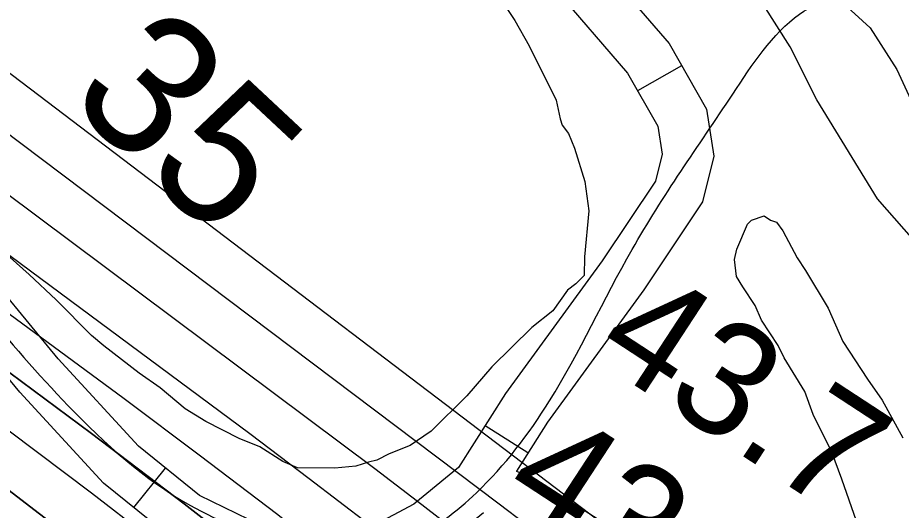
# Model space of a CAD drawing. Extents: x 3245246 to 3283090, y 806824 to 832173.
# Drawn here: x 3268510 to 3269032, y 821852 to 822143 of the extents above; entities that cross this region are included whole.
import ezdxf

# ---------------------------------------------------------------- set-up
doc = ezdxf.new("R2010")
doc.units = 0
for name, color, linetype in [('V-RIVR-RANG', 7, 'Continuous'), ('V-ROAD-CNTR', 7, 'Continuous'), ('V-SITE-VEGE', 7, 'Continuous'), ('V-TOPO-DPTH', 7, 'Continuous'), ('V-TOPO-MAJR', 7, 'Continuous'), ('V-TOPO-MINR', 7, 'Continuous'), ('V-TOPO-MINR-IDEN', 7, 'Continuous'), ('V-TOPO-SHOR', 7, 'Continuous'), ('V-TOPO-WATR', 7, 'Continuous')]:
    doc.layers.add(name, color=color, linetype=linetype)

msp = doc.modelspace()

# ---------------------------------------------------------------- linework, layer by layer
at = {"layer": 'V-ROAD-CNTR'}
for p, q in [((3268902.34, 822114.9), (3268876.3, 822100.02)), ((3268811.46, 821885.92), (3268786.11, 821901.95)), ((3268578.34, 821853.52), (3268597.15, 821876.89))]:
    msp.add_line(p, q, dxfattribs=at)
for points in [[(3268539.87, 822878.2), (3268618.91, 822775.98), (3268709.23, 822656.27), (3268749.97, 822557.68), (3268766.13, 822515.43), (3268791.75, 822429), (3268781.87, 822367.12), (3268782.56, 822333.44), (3268796.03, 822305.61), (3268812.02, 822281.52), (3268833.53, 822252.21), (3268830.63, 822202.8), (3268830.63, 822202.74), (3268849.82, 822180.38), (3268894.86, 822128), (3268916.99, 822089.28), (3268921.28, 822061.39), (3268914.73, 822034.35), (3268880.02, 821982.37), (3268822.95, 821904.09), (3268804.6, 821875.07)], [(3268827.07, 822160.83), (3268870.24, 822110.62), (3268888.18, 822079.22), (3268890.73, 822062.69), (3268886.83, 822046.58), (3268855.42, 821999.55), (3268798.13, 821920.96), (3268770.45, 821877.19), (3268743.9, 821855.49), (3268719.51, 821842.59), (3268695.65, 821837.57), (3268674.11, 821837.19), (3268646.34, 821846.44), (3268617.21, 821860.75), (3268581.07, 821889.83), (3268533.69, 821941.59), (3268464.79, 822025.07), (3268396.78, 822098.41), (3268358.46, 822131.76), (3268305.78, 822181.02)], [(3268785.07, 821850.39), (3268760.57, 821830.36), (3268729.81, 821814.1), (3268699.03, 821807.63), (3268669.5, 821807.11), (3268634.94, 821818.62), (3268601, 821835.29), (3268560.49, 821867.89), (3268511.04, 821921.9), (3268442.2, 822005.31), (3268375.88, 822076.83), (3268338.36, 822109.48), (3268286.7, 822157.79)], [(3268804.56, 821875.1), (3268813.26, 821872.07), (3268873.86, 821833.33)]]:
    msp.add_lwpolyline(points, dxfattribs=at)
for points in [[(3268554.95, 824466.19), (3268928.09, 824288.38), (3269383.1, 824061.94), (3269668.74, 823890.07), (3270076.6, 823640.14), (3270419.33, 823451), (3270842.02, 823197.94), (3271162.23, 823029.36), (3271548.34, 822792.54), (3271898.38, 822578.38), (3272236.86, 822400.28), (3272509.78, 822239.3), (3272743.9, 822091.31), (3273013.63, 821941.14), (3273341.05, 821721.19), (3273731.8, 821490.06), (3274189.22, 821174.99), (3274593.6, 820901.16), (3274916.65, 820684.25), (3275373.15, 820360.04), (3275676.64, 820160.98), (3275802.37, 820045.11), (3275896.21, 819927.97), (3275965.24, 819818.62), (3276015.07, 819699.55), (3276044.42, 819586.74), (3276100.52, 819412.97), (3276190.86, 819208.33), (3276292.53, 819051.84), (3276415.54, 818926.3), (3276568.23, 818833.94), (3276716.18, 818768.83), (3276924.78, 818729.04), (3277119.88, 818725), (3277260.84, 818758.15)], [(3265843.13, 823432.94), (3265858.98, 823417.12), (3265884.36, 823393.48), (3265921.56, 823385.9), (3265988.57, 823351.07), (3266047.21, 823332.33), (3266110.89, 823317.69), (3266174.63, 823302.49), (3266237.94, 823256.14), (3266318.96, 823213.69), (3266446.25, 823144.04), (3266598.22, 823070.18), (3266698.27, 823024.21), (3266809.76, 822977.55), (3266902.83, 822954.65), (3266981.51, 822929.37), (3267047.02, 822922.93), (3267126.67, 822926.97), (3267196.8, 822934.46), (3267240.76, 822931.16), (3267315.46, 822929.02), (3267389.48, 822902.91), (3267472.52, 822855.33), (3267548.21, 822799.11), (3267673.18, 822703.23), (3267729.53, 822659.19), (3267800.82, 822580.02), (3267841.58, 822514.78), (3267890.36, 822443.64), (3267961.46, 822390.31), (3268026.22, 822347.95), (3268097.47, 822313.66), (3268226.82, 822221.48), (3268328.91, 822136.16), (3268437.97, 822030.19), (3268539.63, 821913.73), (3268611.4, 821855.02), (3268669.68, 821832.99), (3268741.62, 821835.21), (3268780.98, 821862.31), (3268824.18, 821916.6), (3268873.06, 822006.27), (3268932.52, 822098.07), (3268972.12, 822145.49), (3269019.4, 822162.03), (3269055.98, 822158.33), (3269086.75, 822138.72), (3269215.73, 821995.56), (3269467.12, 821682.49), (3269665.02, 821425.34), (3269890.24, 821132.34), (3269935.57, 821060.84), (3269937.76, 820947.01), (3269911.92, 820878.37), (3269882.42, 820803.43), (3269850.37, 820754.68), (3269820.83, 820702.94), (3269847.45, 820661.45), (3269995.31, 820504.9), (3270135.08, 820342.32), (3270215.8, 820249.25), (3270280.88, 820161.54), (3270409.84, 819983.24), (3270585.16, 819734.7), (3270723.07, 819531.19), (3270847.77, 819342.24), (3270941.21, 819194.89), (3271024.16, 819065.03), (3271103.72, 818955.95), (3271217.86, 818809.2), (3271322.11, 818665.04), (3271450.94, 818481.15), (3271547.8, 818329.85), (3271656.16, 818158.96), (3271778.9, 817965.4), (3271939.04, 817707.54), (3272036.56, 817466.51), (3272126.72, 817285.29), (3272211.94, 817051.13), (3272318, 816867.47), (3272429.35, 816683.19), (3272508.65, 816556.22), (3272571.56, 816398.68), (3272670.41, 816197), (3272779.92, 816022.86), (3272872.13, 815803.22), (3272964.65, 815556.57)]]:
    msp.add_spline(points, degree=3, dxfattribs=at)
at = {"layer": 'V-SITE-VEGE'}
for p, q in [((3268791.39, 822160.17), (3268803.63, 822141.6)), ((3268803.63, 822141.6), (3268812.19, 822126.74)), ((3268812.19, 822126.74), (3268828.06, 822094.57)), ((3268828.06, 822094.57), (3268830.46, 822083.45)), ((3268830.46, 822083.45), (3268831.68, 822079.74)), ((3268831.68, 822079.74), (3268835.35, 822074.78)), ((3268835.35, 822074.78), (3268839.01, 822066.13)), ((3268839.01, 822066.13), (3268845.07, 822046.35)), ((3268845.07, 822046.35), (3268847.45, 822029.06)), ((3268847.45, 822029.06), (3268844.83, 822001.93)), ((3268516.52, 821991.36), (3268495.64, 822009.98)), ((3268844.83, 822001.93), (3268844.77, 821990.82)), ((3268532.48, 821976.46), (3268516.52, 821991.36)), ((3268839.81, 821985.91), (3268834.85, 821982.23)), ((3268844.77, 821990.82), (3268839.81, 821985.91)), ((3268834.85, 821982.23), (3268826.15, 821969.94)), ((3268553.34, 821955.37), (3268532.48, 821976.46)), ((3268826.15, 821969.94), (3268813.75, 821960.13)), ((3268813.75, 821960.13), (3268790.18, 821936.81)), ((3268560.71, 821949.16), (3268553.34, 821955.37)), ((3268581.61, 821933), (3268560.71, 821949.16)), ((3268790.18, 821936.81), (3268775.28, 821919.62)), ((3268593.9, 821924.3), (3268581.61, 821933)), ((3268608.64, 821911.88), (3268593.9, 821924.3)), ((3268775.28, 821919.62), (3268754.19, 821898.75)), ((3268620.94, 821904.41), (3268608.64, 821911.88)), ((3268640.63, 821894.43), (3268620.94, 821904.41)), ((3268754.19, 821898.75), (3268741.8, 821890.18)), ((3268652.95, 821889.43), (3268640.63, 821894.43)), ((3268666.47, 821880.71), (3268652.95, 821889.43)), ((3268741.8, 821890.18), (3268729.44, 821885.31)), ((3268722.01, 821881.65), (3268717.07, 821880.44)), ((3268729.44, 821885.31), (3268722.01, 821881.65)), ((3268675.09, 821876.97), (3268666.47, 821880.71)), ((3268697.3, 821876.85), (3268675.09, 821876.97)), ((3268709.65, 821878.01), (3268697.3, 821876.85)), ((3268717.07, 821880.44), (3268709.65, 821878.01))]:
    msp.add_line(p, q, dxfattribs=at)
msp.add_lwpolyline([(3269005.65, 821845.57), (3268997.15, 821870.29), (3268991.06, 821886.37), (3268980.07, 821908.64), (3268975.21, 821922.24), (3268962.98, 821942.05), (3268959.32, 821949.48), (3268949.53, 821964.34), (3268945.87, 821972.99), (3268938.53, 821984.14), (3268934.86, 821990.33), (3268933.68, 822000.21), (3268934.94, 822006.38), (3268941.19, 822021.15), (3268943.67, 822023.6), (3268951.09, 822026.03), (3268954.78, 822023.54), (3268958.48, 822022.29), (3268962.15, 822017.33), (3268970.7, 822001.24), (3268975.6, 821993.82), (3268989.05, 821971.53), (3268997.59, 821951.74), (3269012.27, 821929.45), (3269020.85, 821917.06), (3269033.06, 821894.78)], dxfattribs=at)
at = {"layer": 'V-TOPO-DPTH'}
for points in [[(3268090.66, 822162.3), (3268193.45, 822089.94), (3268295.77, 822016.91), (3268347.76, 821979.41), (3268423.36, 821924.12), (3268498.46, 821868.17), (3268572.81, 821811.23), (3268646.67, 821753.63), (3268719.81, 821695.11), (3268792.49, 821636.04), (3268864.48, 821576.14), (3268936.02, 821515.68), (3269067.9, 821402.91), (3269128.36, 821350.64), (3269188.44, 821297.93), (3269247.93, 821244.57), (3269307.04, 821190.77), (3269364.94, 821135.75), (3269421.61, 821079.54), (3269476.46, 821021.53), (3269530.07, 820962.33), (3269616.44, 820863.84), (3269698.38, 820765.02), (3269776.51, 820663.44)], [(3269776.51, 820663.44), (3269698.38, 820765.02), (3269616.44, 820863.84), (3269530.07, 820962.33), (3269476.46, 821021.53), (3269421.61, 821079.54), (3269364.94, 821135.75), (3269307.04, 821190.77), (3269247.93, 821244.57), (3269188.44, 821297.93), (3269128.36, 821350.64), (3269067.9, 821402.91), (3268936.02, 821515.68), (3268864.48, 821576.14), (3268792.49, 821636.04), (3268719.81, 821695.11), (3268646.67, 821753.63), (3268572.81, 821811.23), (3268498.46, 821868.17), (3268423.36, 821924.12), (3268347.76, 821979.41), (3268295.77, 822016.91), (3268193.45, 822089.94), (3268090.66, 822162.3)], [(3268202.68, 822153.78), (3268285.95, 822093.53), (3268497.97, 821938.44), (3268553.25, 821897.4), (3268608.14, 821855.84), (3268662.44, 821813.52), (3268716.34, 821770.67), (3268769.67, 821727.12), (3268822.63, 821683.13), (3268875.05, 821638.49), (3268927.09, 821593.4), (3269194.52, 821358.84), (3269238.27, 821320.03), (3269281.71, 821280.89), (3269324.71, 821241.25), (3269367.4, 821201.28), (3269409.31, 821160.53), (3269450.48, 821119.06), (3269490.54, 821076.51), (3269529.85, 821033.25), (3269777.63, 820753.21), (3269838.18, 820682.29), (3269897.01, 820610.02)]]:
    msp.add_lwpolyline(points, dxfattribs=at)
at = {"layer": 'V-TOPO-MAJR'}
msp.add_lwpolyline([(3270046.83, 820572.18), (3269531.69, 821140.92), (3269513.47, 821160.69), (3269495.04, 821180.26), (3269476.27, 821199.51), (3269457.29, 821218.55), (3269438.04, 821237.32), (3269418.64, 821255.93), (3269399.02, 821274.32), (3269379.25, 821292.55), (3268917.05, 821713.83), (3268893.36, 821735.13), (3268869.47, 821756.22), (3268845.29, 821776.97), (3268820.92, 821797.51), (3268796.26, 821817.68), (3268771.39, 821837.61), (3268746.22, 821857.15), (3268720.86, 821876.43), (3268242.93, 822234)], dxfattribs=at)
at = {"layer": 'V-TOPO-MINR'}
for points in [[(3269879.79, 820872.92), (3269838.66, 820903.16), (3269800.12, 820936.64), (3269763.32, 820972.29), (3269533.98, 821213.27), (3269529.71, 821217.72), (3269525.43, 821222.16), (3269521.13, 821226.58), (3269516.8, 821230.97), (3269512.44, 821235.33), (3269508.04, 821239.66), (3269503.6, 821243.93), (3269499.12, 821248.17), (3268912.64, 821796.74), (3268907.25, 821801.71), (3268901.8, 821806.63), (3268896.28, 821811.48), (3268890.72, 821816.26), (3268885.09, 821820.97), (3268879.4, 821825.61), (3268873.64, 821830.16), (3268867.84, 821834.65), (3268215.95, 822330.31)], [(3270147.3, 820505.66), (3269532.71, 821177.01), (3269521.49, 821189.1), (3269510.16, 821201.09), (3269498.67, 821212.93), (3269487.08, 821224.67), (3269475.34, 821236.26), (3269463.52, 821247.76), (3269451.55, 821259.12), (3269439.5, 821270.38), (3268914.62, 821755.01), (3268900.13, 821768.2), (3268885.52, 821781.25), (3268870.72, 821794.09), (3268855.81, 821806.8), (3268840.71, 821819.27), (3268825.47, 821831.59), (3268810.05, 821843.67), (3268794.5, 821855.59), (3268229.26, 822281.87)], [(3269862.88, 820695.44), (3269530.22, 821069), (3269497.97, 821104.37), (3269465.18, 821139.22), (3269431.58, 821173.29), (3269397.45, 821206.85), (3269362.72, 821239.81), (3269327.74, 821272.49), (3269292.39, 821304.77), (3269256.78, 821336.78), (3268923.3, 821633.03), (3268880.82, 821670.28), (3268838.03, 821707.16), (3268794.76, 821743.49), (3268751.19, 821779.45), (3268707.13, 821814.81), (3268662.73, 821849.73), (3268617.83, 821884.01), (3268572.59, 821917.85), (3268271.29, 822139.86), (3268202.55, 822189.95)], [(3269835.93, 820637.62), (3269767.15, 820724.34), (3269695.78, 820809.11), (3269529.79, 820997.68), (3269483.35, 821048.89), (3269435.95, 821099.16), (3269387.09, 821148.01), (3269337.26, 821195.92), (3269286.45, 821242.84), (3269235.28, 821289.37), (3269183.6, 821335.32), (3269131.57, 821380.89), (3268931.34, 821554.29), (3268869.6, 821607.11), (3268807.45, 821659.43), (3268744.68, 821711), (3268681.5, 821762.07), (3268617.67, 821812.32), (3268553.38, 821861.99), (3268488.43, 821910.77), (3268423.02, 821958.96), (3268300.9, 822047.66), (3268203.03, 822117.99), (3268104.69, 822187.65)], [(3269952.33, 820635.27), (3269530.85, 821104.9), (3269505.62, 821132.44), (3269480.04, 821159.63), (3269453.91, 821186.29), (3269427.41, 821212.61), (3269400.49, 821238.5), (3269373.37, 821264.18), (3269345.96, 821289.54), (3269318.34, 821314.68), (3268919.95, 821673.17), (3268886.92, 821702.49), (3268853.64, 821731.52), (3268819.97, 821760.11), (3268786.05, 821788.39), (3268751.73, 821816.2), (3268717.14, 821843.65), (3268682.15, 821870.59), (3268646.88, 821897.18), (3268256.95, 822186.68)], [(3269897.01, 820610.02), (3269838.18, 820682.29), (3269777.63, 820753.21), (3269529.85, 821033.25), (3269490.54, 821076.51), (3269450.48, 821119.06), (3269409.31, 821160.53), (3269367.4, 821201.28), (3269324.71, 821241.25), (3269281.71, 821280.89), (3269238.27, 821320.03), (3269194.52, 821358.84), (3268927.09, 821593.4), (3268875.05, 821638.49), (3268822.63, 821683.13), (3268769.67, 821727.12), (3268716.34, 821770.67), (3268662.44, 821813.52), (3268608.14, 821855.84), (3268553.25, 821897.4), (3268497.97, 821938.44), (3268285.95, 822093.53), (3268202.68, 822153.78)]]:
    msp.add_lwpolyline(points, dxfattribs=at)
at = {"layer": 'V-TOPO-SHOR'}
for points in [[(3268986.8, 822162.13), (3269013.77, 822137.39), (3269029.49, 822112.66), (3269045.21, 822078.93)], [(3268994.58, 821576.86), (3269047.25, 821593.39), (3269067.48, 821591.13), (3269085.46, 821586.63), (3269103.44, 821584.37), (3269119.17, 821582.12), (3269137.16, 821593.35), (3269148.41, 821613.58), (3269150.67, 821645.05), (3269146.19, 821683.26), (3269141.71, 821723.73), (3269146.23, 821766.43), (3269137.26, 821824.88), (3269112.57, 821901.32), (3269049.67, 822000.26), (3269018.22, 822036.24), (3268982.28, 822094.7), (3268966.55, 822126.17), (3268950.83, 822150.91)]]:
    msp.add_lwpolyline(points, dxfattribs=at)
at = {"layer": 'V-TOPO-WATR'}
msp.add_lwpolyline([(3269776.51, 820663.44), (3269698.38, 820765.02), (3269616.44, 820863.84), (3269530.07, 820962.33), (3269476.46, 821021.53), (3269421.61, 821079.54), (3269364.94, 821135.75), (3269307.04, 821190.77), (3269247.93, 821244.57), (3269188.44, 821297.93), (3269128.36, 821350.64), (3269067.9, 821402.91), (3268936.02, 821515.68), (3268864.48, 821576.14), (3268792.49, 821636.04), (3268719.81, 821695.11), (3268646.67, 821753.63), (3268572.81, 821811.23), (3268498.46, 821868.17), (3268423.36, 821924.12), (3268347.76, 821979.41), (3268295.77, 822016.91), (3268193.45, 822089.94), (3268090.66, 822162.3)], dxfattribs=at)

# ---------------------------------------------------------------- texts
at = {"layer": 'V-RIVR-RANG'}
for s, p in [('43.7', (3268848.55, 821942.8)), ('43.9', (3268793.79, 821859.12))]:
    msp.add_text(s, height=67, rotation=326.8083, dxfattribs=at).set_placement(p)
at = {"layer": 'V-TOPO-MINR-IDEN'}
msp.add_text('35', height=83, rotation=316.9126, dxfattribs=at).set_placement((3268537.77, 822094.68))

doc.saveas('drawing.dxf')
